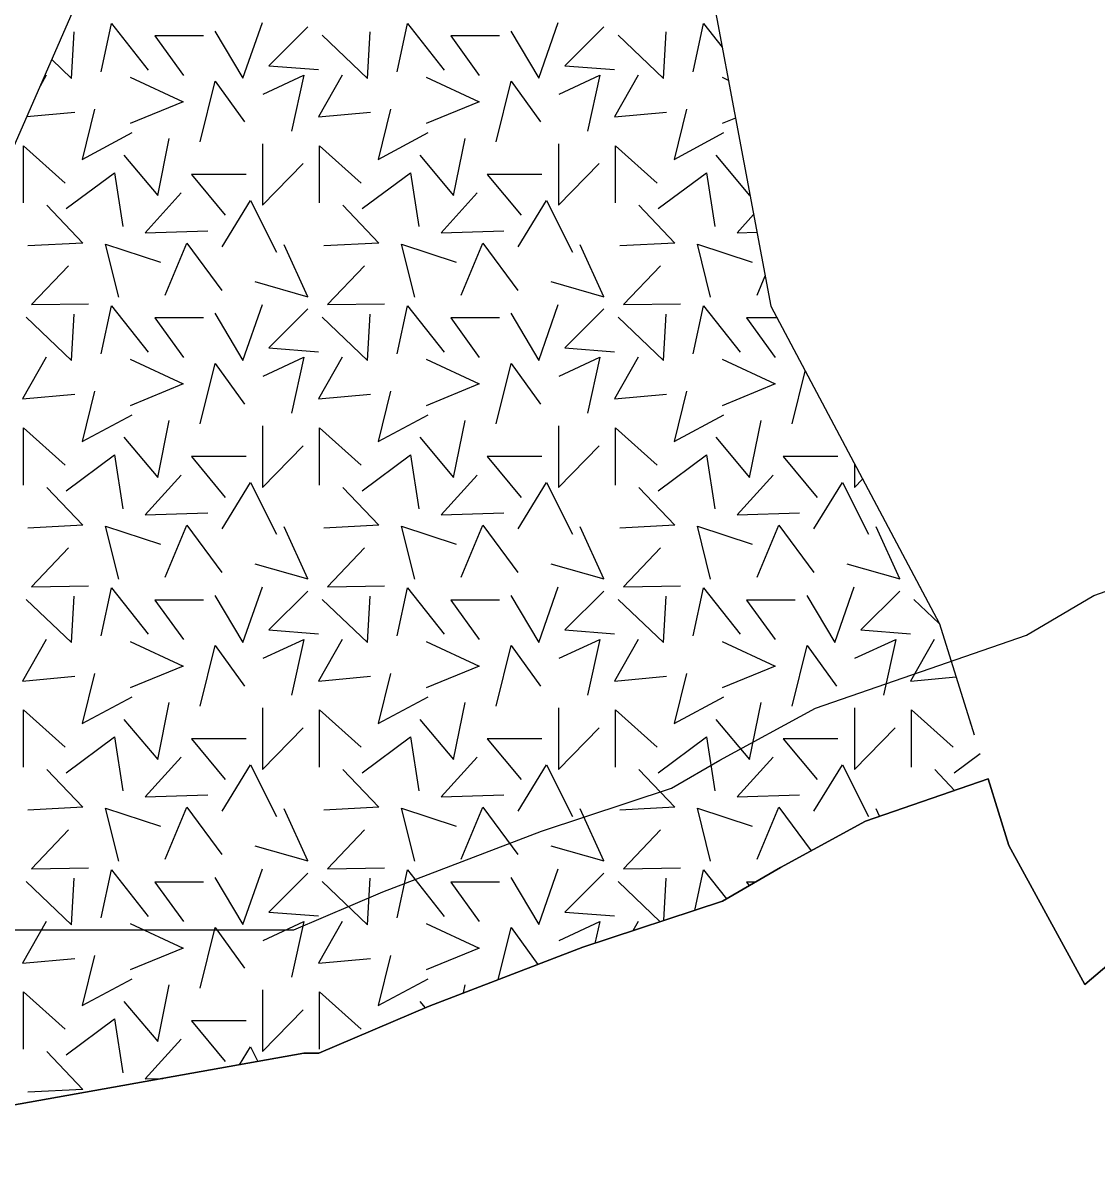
# Model space of a CAD drawing. Extents: x 532503 to 539665, y 6557663 to 6561526.
# Drawn here: x 538440.04 to 538474.67, y 6560498.27 to 6560535.53 of the extents above; entities that cross this region are included whole.
import ezdxf

# ---------------------------------------------------------------- set-up
doc = ezdxf.new("R2010")
doc.units = 0
for name, color, linetype in [('Default', 7, 'Continuous'), ('maapind', 7, 'Continuous'), ('maapind varasem', 7, 'Continuous'), ('Plokid', 7, 'Continuous'), ('Täide', 7, 'Continuous')]:
    doc.layers.add(name, color=color, linetype=linetype)

msp = doc.modelspace()

# ---------------------------------------------------------------- linework, layer by layer
at = {"layer": 'Default'}
msp.add_lwpolyline([(538382.295, 6560501.776), (538382.855, 6560501.897), (538384.767, 6560501.867), (538390.73, 6560500.576), (538401.868, 6560498.57), (538426.576, 6560498.27), (538449.096, 6560502.294), (538449.582, 6560502.294), (538453.138, 6560503.814), (538458.094, 6560505.711), (538462.594, 6560507.198), (538464.465, 6560508.284), (538467.213, 6560509.782), (538470.646, 6560510.97)], dxfattribs=at)
at = {"layer": 'maapind'}
msp.add_lwpolyline([(538439.15, 6560530.219), (538441.808, 6560536.285), (538445.897, 6560545.332), (538447.346, 6560548.986), (538450.462, 6560554.654), (538453.456, 6560560.07), (538455.374, 6560558.667), (538461.241, 6560541.918), (538464.157, 6560526.395), (538469.598, 6560516.146), (538470.718, 6560512.571)], dxfattribs=at)
at = {"layer": 'maapind varasem'}
msp.add_lwpolyline([(538437.302, 6560506.27), (538448.563, 6560506.27), (538448.6, 6560506.27), (538448.768, 6560506.27), (538451.646, 6560507.5), (538456.758, 6560509.457), (538460.955, 6560510.844), (538462.515, 6560511.75), (538465.601, 6560513.431), (538472.408, 6560515.788), (538474.579, 6560517.058), (538478.887, 6560518.575), (538482.59, 6560520.866), (538484.245, 6560521.801), (538488.195, 6560523.783), (538489.193, 6560524.249), (538493.241, 6560526.017), (538493.311, 6560526.053), (538493.905, 6560526.27), (538500.535, 6560527.265), (538503.801, 6560527.679), (538504.751, 6560527.774), (538505.847, 6560527.883), (538519.813, 6560529.198)], dxfattribs=at)
at = {"layer": 'Plokid'}
for points in [[(538471.163, 6560511.149), (538471.837, 6560508.996), (538474.28, 6560504.509), (538476.427, 6560506.327), (538477.316, 6560506.513), (538477.918, 6560506.301), (538479.728, 6560505.79), (538480.418, 6560505.693), (538481.401, 6560506.139), (538483.393, 6560504.853), (538488.071, 6560508.383), (538490.465, 6560511.944), (538492.247, 6560509.298), (538497.521, 6560519.941), (538501.053, 6560521.694), (538502.419, 6560520.077), (538509.307, 6560522.182)], [(538382.295, 6560501.776), (538382.855, 6560501.897), (538384.767, 6560501.867), (538390.73, 6560500.576), (538401.868, 6560498.57), (538426.576, 6560498.27), (538449.096, 6560502.294), (538449.582, 6560502.294), (538453.138, 6560503.814), (538458.094, 6560505.711), (538462.594, 6560507.198), (538464.465, 6560508.284), (538467.213, 6560509.782), (538471.163, 6560511.149)]]:
    msp.add_lwpolyline(points, dxfattribs=at)
at = {"layer": 'Täide'}
for p, q in [((538440.788, 6560533.852), (538440.586, 6560533.495)), ((538462.589, 6560533.786), (538462.786, 6560533.695)), ((538440.158, 6560532.52), (538441.704, 6560532.661)), ((538463.017, 6560532.465), (538462.589, 6560532.29)), ((538463.712, 6560526.754), (538463.973, 6560527.377)), ((538464.842, 6560522.599), (538465.268, 6560524.304)), ((538468.774, 6560516.938), (538469.591, 6560516.16)), ((538470.067, 6560511.342), (538470.906, 6560511.968)), ((538469.442, 6560511.451), (538470.084, 6560510.776)), ((538467.666, 6560509.939), (538467.557, 6560510.179)), ((538459.228, 6560507.837), (538460.592, 6560506.537)), ((538460.701, 6560506.572), (538460.78, 6560507.941)), ((538459.88, 6560506.546), (538459.708, 6560506.244)), ((538454.242, 6560504.237), (538454.296, 6560504.503)), ((538452.84, 6560503.965), (538453.012, 6560503.76))]:
    msp.add_line(p, q, dxfattribs=at)
for points in [[(538442.561, 6560533.963), (538442.892, 6560535.516), (538444.079, 6560534.015)], [(538446.221, 6560535.271), (538447.128, 6560533.753), (538447.756, 6560535.55)], [(538449.222, 6560535.41), (538447.966, 6560534.154), (538449.571, 6560534.032)], [(538452.107, 6560533.963), (538452.438, 6560535.516), (538453.624, 6560534.015)], [(538455.767, 6560535.271), (538456.674, 6560533.753), (538457.302, 6560535.55)], [(538458.768, 6560535.41), (538457.512, 6560534.154), (538459.116, 6560534.032)], [(538461.653, 6560533.963), (538461.984, 6560535.516), (538462.587, 6560534.753)], [(538440.962, 6560534.355), (538441.601, 6560533.746), (538441.689, 6560535.247)], [(538445.855, 6560535.12), (538444.285, 6560535.12), (538445.209, 6560533.846)], [(538449.682, 6560535.142), (538451.147, 6560533.746), (538451.235, 6560535.247)], [(538455.401, 6560535.12), (538453.831, 6560535.12), (538454.755, 6560533.846)], [(538459.228, 6560535.142), (538460.693, 6560533.746), (538460.78, 6560535.247)], [(538443.498, 6560533.786), (538445.207, 6560532.992), (538443.498, 6560532.29)], [(538445.75, 6560531.701), (538446.238, 6560533.655), (538447.185, 6560532.342)], [(538447.779, 6560533.241), (538449.092, 6560533.852), (538448.695, 6560532.05)], [(538450.334, 6560533.852), (538449.571, 6560532.508), (538451.25, 6560532.661)], [(538453.043, 6560533.786), (538454.753, 6560532.992), (538453.043, 6560532.29)], [(538455.296, 6560531.701), (538455.784, 6560533.655), (538456.731, 6560532.342)], [(538457.325, 6560533.241), (538458.638, 6560533.852), (538458.241, 6560532.05)], [(538459.88, 6560533.852), (538459.116, 6560532.508), (538460.796, 6560532.661)], [(538442.345, 6560532.752), (538441.948, 6560531.134), (538443.554, 6560531.998)], [(538451.891, 6560532.752), (538451.494, 6560531.134), (538453.1, 6560531.998)], [(538461.437, 6560532.752), (538461.04, 6560531.134), (538462.645, 6560531.998)], [(538443.294, 6560531.27), (538444.381, 6560529.974), (538444.75, 6560531.809)], [(538447.765, 6560531.64), (538447.765, 6560529.655), (538449.078, 6560530.999)], [(538452.84, 6560531.27), (538453.927, 6560529.974), (538454.296, 6560531.809)], [(538457.311, 6560531.64), (538457.311, 6560529.655), (538458.623, 6560530.999)], [(538440.055, 6560529.729), (538440.055, 6560531.574), (538441.399, 6560530.37)], [(538449.601, 6560529.729), (538449.601, 6560531.574), (538450.944, 6560530.37)], [(538459.147, 6560529.729), (538459.147, 6560531.574), (538460.49, 6560530.37)], [(538462.386, 6560531.27), (538463.473, 6560529.974), (538463.479, 6560530.005)], [(538441.429, 6560529.546), (538442.986, 6560530.706), (538443.261, 6560528.966)], [(538447.23, 6560530.645), (538445.467, 6560530.645), (538446.558, 6560529.332)], [(538450.975, 6560529.546), (538452.532, 6560530.706), (538452.807, 6560528.966)], [(538456.775, 6560530.645), (538455.013, 6560530.645), (538456.104, 6560529.332)], [(538460.521, 6560529.546), (538462.078, 6560530.706), (538462.353, 6560528.966)], [(538445.139, 6560530.052), (538443.979, 6560528.769), (538445.994, 6560528.83)], [(538446.457, 6560528.311), (538447.373, 6560529.808), (538448.211, 6560528.141)], [(538454.685, 6560530.052), (538453.525, 6560528.769), (538455.54, 6560528.83)], [(538456.003, 6560528.311), (538456.918, 6560529.808), (538457.757, 6560528.141)], [(538440.804, 6560529.655), (538441.964, 6560528.433), (538440.194, 6560528.342)], [(538450.35, 6560529.655), (538451.51, 6560528.433), (538449.739, 6560528.342)], [(538459.896, 6560529.655), (538461.056, 6560528.433), (538459.285, 6560528.342)], [(538463.601, 6560529.355), (538463.071, 6560528.769), (538463.707, 6560528.789)], [(538443.124, 6560526.693), (538442.697, 6560528.403), (538444.468, 6560527.823)], [(538444.62, 6560526.754), (538445.322, 6560528.433), (538446.452, 6560526.906)], [(538447.519, 6560527.191), (538449.228, 6560526.703), (538448.465, 6560528.382)], [(538452.67, 6560526.693), (538452.243, 6560528.403), (538454.013, 6560527.823)], [(538454.166, 6560526.754), (538454.868, 6560528.433), (538455.998, 6560526.906)], [(538457.065, 6560527.191), (538458.774, 6560526.703), (538458.011, 6560528.382)], [(538462.216, 6560526.693), (538461.789, 6560528.403), (538463.559, 6560527.823)], [(538441.506, 6560527.7), (538440.316, 6560526.448), (538442.147, 6560526.479)], [(538451.052, 6560527.7), (538449.862, 6560526.448), (538451.693, 6560526.479)], [(538460.598, 6560527.7), (538459.407, 6560526.448), (538461.239, 6560526.479)], [(538442.561, 6560524.861), (538442.892, 6560526.414), (538444.079, 6560524.913)], [(538446.221, 6560526.169), (538447.128, 6560524.651), (538447.756, 6560526.448)], [(538452.107, 6560524.861), (538452.438, 6560526.414), (538453.624, 6560524.913)], [(538455.767, 6560526.169), (538456.674, 6560524.651), (538457.302, 6560526.448)], [(538461.653, 6560524.861), (538461.984, 6560526.414), (538463.17, 6560524.913)], [(538440.136, 6560526.04), (538441.601, 6560524.644), (538441.689, 6560526.145)], [(538449.222, 6560526.309), (538447.966, 6560525.052), (538449.571, 6560524.93)], [(538449.682, 6560526.04), (538451.147, 6560524.644), (538451.235, 6560526.145)], [(538458.768, 6560526.309), (538457.512, 6560525.052), (538459.116, 6560524.93)], [(538459.228, 6560526.04), (538460.693, 6560524.644), (538460.78, 6560526.145)], [(538445.855, 6560526.018), (538444.285, 6560526.018), (538445.209, 6560524.744)], [(538455.401, 6560526.018), (538453.831, 6560526.018), (538454.755, 6560524.744)], [(538464.357, 6560526.018), (538463.376, 6560526.018), (538464.301, 6560524.744)], [(538440.788, 6560524.75), (538440.025, 6560523.406), (538441.704, 6560523.559)], [(538443.498, 6560524.684), (538445.207, 6560523.89), (538443.498, 6560523.188)], [(538445.75, 6560522.599), (538446.238, 6560524.554), (538447.185, 6560523.24)], [(538447.779, 6560524.139), (538449.092, 6560524.75), (538448.695, 6560522.948)], [(538450.334, 6560524.75), (538449.571, 6560523.406), (538451.25, 6560523.559)], [(538453.043, 6560524.684), (538454.753, 6560523.89), (538453.043, 6560523.188)], [(538455.296, 6560522.599), (538455.784, 6560524.554), (538456.731, 6560523.24)], [(538457.325, 6560524.139), (538458.638, 6560524.75), (538458.241, 6560522.948)], [(538459.88, 6560524.75), (538459.116, 6560523.406), (538460.796, 6560523.559)], [(538462.589, 6560524.684), (538464.299, 6560523.89), (538462.589, 6560523.188)], [(538442.345, 6560523.651), (538441.948, 6560522.032), (538443.554, 6560522.896)], [(538451.891, 6560523.651), (538451.494, 6560522.032), (538453.1, 6560522.896)], [(538461.437, 6560523.651), (538461.04, 6560522.032), (538462.645, 6560522.896)], [(538443.294, 6560522.169), (538444.381, 6560520.872), (538444.75, 6560522.707)], [(538452.84, 6560522.169), (538453.927, 6560520.872), (538454.296, 6560522.707)], [(538462.386, 6560522.169), (538463.473, 6560520.872), (538463.842, 6560522.707)], [(538440.055, 6560520.627), (538440.055, 6560522.472), (538441.399, 6560521.269)], [(538447.765, 6560522.538), (538447.765, 6560520.553), (538449.078, 6560521.897)], [(538449.601, 6560520.627), (538449.601, 6560522.472), (538450.944, 6560521.269)], [(538457.311, 6560522.538), (538457.311, 6560520.553), (538458.623, 6560521.897)], [(538459.147, 6560520.627), (538459.147, 6560522.472), (538460.49, 6560521.269)], [(538441.429, 6560520.444), (538442.986, 6560521.604), (538443.261, 6560519.864)], [(538450.975, 6560520.444), (538452.532, 6560521.604), (538452.807, 6560519.864)], [(538460.521, 6560520.444), (538462.078, 6560521.604), (538462.353, 6560519.864)], [(538447.23, 6560521.543), (538445.467, 6560521.543), (538446.558, 6560520.23)], [(538456.775, 6560521.543), (538455.013, 6560521.543), (538456.104, 6560520.23)], [(538466.321, 6560521.543), (538464.559, 6560521.543), (538465.65, 6560520.23)], [(538466.856, 6560521.311), (538466.856, 6560520.553), (538467.117, 6560520.82)], [(538445.139, 6560520.95), (538443.979, 6560519.667), (538445.994, 6560519.729)], [(538454.685, 6560520.95), (538453.525, 6560519.667), (538455.54, 6560519.729)], [(538464.231, 6560520.95), (538463.071, 6560519.667), (538465.086, 6560519.729)], [(538499.845, 6560521.095), (538497.521, 6560519.941), (538492.247, 6560509.298), (538490.465, 6560511.944), (538488.071, 6560508.383), (538483.393, 6560504.853), (538481.401, 6560506.139), (538480.418, 6560505.693), (538479.728, 6560505.79), (538477.918, 6560506.301), (538477.316, 6560506.513), (538476.427, 6560506.327), (538474.28, 6560504.509), (538471.837, 6560508.996), (538471.163, 6560511.149)], [(538440.804, 6560520.553), (538441.964, 6560519.332), (538440.194, 6560519.24)], [(538446.457, 6560519.209), (538447.373, 6560520.706), (538448.211, 6560519.039)], [(538450.35, 6560520.553), (538451.51, 6560519.332), (538449.739, 6560519.24)], [(538456.003, 6560519.209), (538456.918, 6560520.706), (538457.757, 6560519.039)], [(538459.896, 6560520.553), (538461.056, 6560519.332), (538459.285, 6560519.24)], [(538465.548, 6560519.209), (538466.464, 6560520.706), (538467.303, 6560519.039)], [(538444.62, 6560517.652), (538445.322, 6560519.332), (538446.452, 6560517.805)], [(538454.166, 6560517.652), (538454.868, 6560519.332), (538455.998, 6560517.805)], [(538463.712, 6560517.652), (538464.414, 6560519.332), (538465.544, 6560517.805)], [(538443.124, 6560517.591), (538442.697, 6560519.301), (538444.468, 6560518.721)], [(538447.519, 6560518.089), (538449.228, 6560517.601), (538448.465, 6560519.28)], [(538452.67, 6560517.591), (538452.243, 6560519.301), (538454.013, 6560518.721)], [(538457.065, 6560518.089), (538458.774, 6560517.601), (538458.011, 6560519.28)], [(538462.216, 6560517.591), (538461.789, 6560519.301), (538463.559, 6560518.721)], [(538466.61, 6560518.089), (538468.32, 6560517.601), (538467.557, 6560519.28)], [(538441.506, 6560518.599), (538440.316, 6560517.347), (538442.147, 6560517.377)], [(538451.052, 6560518.599), (538449.862, 6560517.347), (538451.693, 6560517.377)], [(538460.598, 6560518.599), (538459.407, 6560517.347), (538461.239, 6560517.377)], [(538442.561, 6560515.759), (538442.892, 6560517.312), (538444.079, 6560515.811)], [(538446.221, 6560517.067), (538447.128, 6560515.549), (538447.756, 6560517.347)], [(538449.222, 6560517.207), (538447.966, 6560515.95), (538449.571, 6560515.828)], [(538452.107, 6560515.759), (538452.438, 6560517.312), (538453.624, 6560515.811)], [(538455.767, 6560517.067), (538456.674, 6560515.549), (538457.302, 6560517.347)], [(538458.768, 6560517.207), (538457.512, 6560515.95), (538459.116, 6560515.828)], [(538461.653, 6560515.759), (538461.984, 6560517.312), (538463.17, 6560515.811)], [(538465.313, 6560517.067), (538466.22, 6560515.549), (538466.848, 6560517.347)], [(538468.313, 6560517.207), (538467.057, 6560515.95), (538468.662, 6560515.828)], [(538468.958, 6560517.352), (538468.953, 6560517.347), (538468.961, 6560517.347)], [(538440.136, 6560516.938), (538441.601, 6560515.542), (538441.689, 6560517.043)], [(538445.855, 6560516.916), (538444.285, 6560516.916), (538445.209, 6560515.643)], [(538449.682, 6560516.938), (538451.147, 6560515.542), (538451.235, 6560517.043)], [(538455.401, 6560516.916), (538453.831, 6560516.916), (538454.755, 6560515.643)], [(538459.228, 6560516.938), (538460.693, 6560515.542), (538460.78, 6560517.043)], [(538464.947, 6560516.916), (538463.376, 6560516.916), (538464.301, 6560515.643)], [(538440.788, 6560515.648), (538440.025, 6560514.304), (538441.704, 6560514.457)], [(538447.779, 6560515.037), (538449.092, 6560515.648), (538448.695, 6560513.846)], [(538450.334, 6560515.648), (538449.571, 6560514.304), (538451.25, 6560514.457)], [(538457.325, 6560515.037), (538458.638, 6560515.648), (538458.241, 6560513.846)], [(538459.88, 6560515.648), (538459.116, 6560514.304), (538460.796, 6560514.457)], [(538466.871, 6560515.037), (538468.184, 6560515.648), (538467.787, 6560513.846)], [(538469.426, 6560515.648), (538468.662, 6560514.304), (538470.133, 6560514.438)], [(538443.498, 6560515.582), (538445.207, 6560514.788), (538443.498, 6560514.086)], [(538445.75, 6560513.497), (538446.238, 6560515.452), (538447.185, 6560514.139)], [(538453.043, 6560515.582), (538454.753, 6560514.788), (538453.043, 6560514.086)], [(538455.296, 6560513.497), (538455.784, 6560515.452), (538456.731, 6560514.139)], [(538462.589, 6560515.582), (538464.299, 6560514.788), (538462.589, 6560514.086)], [(538464.842, 6560513.497), (538465.33, 6560515.452), (538466.276, 6560514.139)], [(538442.345, 6560514.549), (538441.948, 6560512.93), (538443.554, 6560513.795)], [(538451.891, 6560514.549), (538451.494, 6560512.93), (538453.1, 6560513.795)], [(538461.437, 6560514.549), (538461.04, 6560512.93), (538462.645, 6560513.795)], [(538440.055, 6560511.525), (538440.055, 6560513.37), (538441.399, 6560512.167)], [(538443.294, 6560513.067), (538444.381, 6560511.77), (538444.75, 6560513.605)], [(538447.765, 6560513.436), (538447.765, 6560511.451), (538449.078, 6560512.795)], [(538449.601, 6560511.525), (538449.601, 6560513.37), (538450.944, 6560512.167)], [(538452.84, 6560513.067), (538453.927, 6560511.77), (538454.296, 6560513.605)], [(538457.311, 6560513.436), (538457.311, 6560511.451), (538458.623, 6560512.795)], [(538459.147, 6560511.525), (538459.147, 6560513.37), (538460.49, 6560512.167)], [(538462.386, 6560513.067), (538463.473, 6560511.77), (538463.842, 6560513.605)], [(538466.856, 6560513.436), (538466.856, 6560511.451), (538468.169, 6560512.795)], [(538468.693, 6560511.525), (538468.693, 6560513.37), (538470.036, 6560512.167)], [(538470.594, 6560512.965), (538470.586, 6560512.93), (538470.602, 6560512.939)], [(538441.429, 6560511.342), (538442.986, 6560512.503), (538443.261, 6560510.762)], [(538447.23, 6560512.442), (538445.467, 6560512.442), (538446.558, 6560511.128)], [(538450.975, 6560511.342), (538452.532, 6560512.503), (538452.807, 6560510.762)], [(538456.775, 6560512.442), (538455.013, 6560512.442), (538456.104, 6560511.128)], [(538460.521, 6560511.342), (538462.078, 6560512.503), (538462.353, 6560510.762)], [(538466.321, 6560512.442), (538464.559, 6560512.442), (538465.65, 6560511.128)], [(538445.139, 6560511.848), (538443.979, 6560510.566), (538445.994, 6560510.627)], [(538446.457, 6560510.108), (538447.373, 6560511.604), (538448.211, 6560509.937)], [(538454.685, 6560511.848), (538453.525, 6560510.566), (538455.54, 6560510.627)], [(538456.003, 6560510.108), (538456.918, 6560511.604), (538457.757, 6560509.937)], [(538464.231, 6560511.848), (538463.071, 6560510.566), (538465.086, 6560510.627)], [(538465.548, 6560510.108), (538466.464, 6560511.604), (538467.303, 6560509.937)], [(538471.163, 6560511.149), (538467.213, 6560509.782), (538464.465, 6560508.284), (538462.594, 6560507.198), (538458.094, 6560505.711), (538453.138, 6560503.814), (538449.582, 6560502.294), (538449.096, 6560502.294), (538426.576, 6560498.27), (538401.868, 6560498.57), (538390.73, 6560500.576), (538384.767, 6560501.867), (538382.855, 6560501.897), (538382.295, 6560501.776)], [(538440.804, 6560511.451), (538441.964, 6560510.23), (538440.194, 6560510.138)], [(538450.35, 6560511.451), (538451.51, 6560510.23), (538449.739, 6560510.138)], [(538459.896, 6560511.451), (538461.056, 6560510.23), (538459.285, 6560510.138)], [(538443.124, 6560508.489), (538442.697, 6560510.199), (538444.468, 6560509.619)], [(538444.62, 6560508.55), (538445.322, 6560510.23), (538446.452, 6560508.703)], [(538447.519, 6560508.988), (538449.228, 6560508.499), (538448.465, 6560510.179)], [(538452.67, 6560508.489), (538452.243, 6560510.199), (538454.013, 6560509.619)], [(538454.166, 6560508.55), (538454.868, 6560510.23), (538455.998, 6560508.703)], [(538457.065, 6560508.988), (538458.774, 6560508.499), (538458.011, 6560510.179)], [(538462.216, 6560508.489), (538461.789, 6560510.199), (538463.559, 6560509.619)], [(538463.712, 6560508.55), (538464.414, 6560510.23), (538465.454, 6560508.824)], [(538441.506, 6560509.497), (538440.316, 6560508.245), (538442.147, 6560508.275)], [(538451.052, 6560509.497), (538449.862, 6560508.245), (538451.693, 6560508.275)], [(538460.598, 6560509.497), (538459.407, 6560508.245), (538461.239, 6560508.275)], [(538442.561, 6560506.657), (538442.892, 6560508.21), (538444.079, 6560506.71)], [(538446.221, 6560507.966), (538447.128, 6560506.447), (538447.756, 6560508.245)], [(538452.107, 6560506.657), (538452.438, 6560508.21), (538453.624, 6560506.71)], [(538455.767, 6560507.966), (538456.674, 6560506.447), (538457.302, 6560508.245)], [(538461.705, 6560506.904), (538461.984, 6560508.21), (538462.724, 6560507.274)], [(538440.136, 6560507.837), (538441.601, 6560506.441), (538441.689, 6560507.941)], [(538445.855, 6560507.815), (538444.285, 6560507.815), (538445.209, 6560506.541)], [(538449.222, 6560508.105), (538447.966, 6560506.849), (538449.571, 6560506.727)], [(538449.682, 6560507.837), (538451.147, 6560506.441), (538451.235, 6560507.941)], [(538455.401, 6560507.815), (538453.831, 6560507.815), (538454.755, 6560506.541)], [(538458.768, 6560508.105), (538457.512, 6560506.849), (538459.116, 6560506.727)], [(538463.656, 6560507.815), (538463.376, 6560507.815), (538463.459, 6560507.7)], [(538440.788, 6560506.546), (538440.025, 6560505.203), (538441.704, 6560505.355)], [(538443.498, 6560506.481), (538445.207, 6560505.687), (538443.498, 6560504.984)], [(538445.75, 6560504.396), (538446.238, 6560506.35), (538447.185, 6560505.037)], [(538447.779, 6560505.936), (538449.092, 6560506.546), (538448.695, 6560504.745)], [(538450.334, 6560506.546), (538449.571, 6560505.203), (538451.25, 6560505.355)], [(538453.043, 6560506.481), (538454.753, 6560505.687), (538453.043, 6560504.984)], [(538455.363, 6560504.666), (538455.784, 6560506.35), (538456.645, 6560505.156)], [(538457.325, 6560505.936), (538458.638, 6560506.546), (538458.482, 6560505.839)], [(538442.345, 6560505.447), (538441.948, 6560503.828), (538443.554, 6560504.693)], [(538451.891, 6560505.447), (538451.494, 6560503.828), (538453.1, 6560504.693)], [(538443.294, 6560503.965), (538444.381, 6560502.669), (538444.75, 6560504.503)], [(538440.055, 6560502.424), (538440.055, 6560504.269), (538441.399, 6560503.065)], [(538447.765, 6560504.335), (538447.765, 6560502.35), (538449.078, 6560503.693)], [(538449.601, 6560502.424), (538449.601, 6560504.269), (538450.944, 6560503.065)], [(538441.429, 6560502.24), (538442.986, 6560503.401), (538443.261, 6560501.66)], [(538447.23, 6560503.34), (538445.467, 6560503.34), (538446.558, 6560502.027)], [(538445.139, 6560502.747), (538443.979, 6560501.464), (538444.547, 6560501.481)], [(538440.804, 6560502.35), (538441.964, 6560501.128), (538440.194, 6560501.036)], [(538447.018, 6560501.923), (538447.373, 6560502.502), (538447.611, 6560502.029)]]:
    msp.add_lwpolyline(points, dxfattribs=at)

doc.saveas('drawing.dxf')
